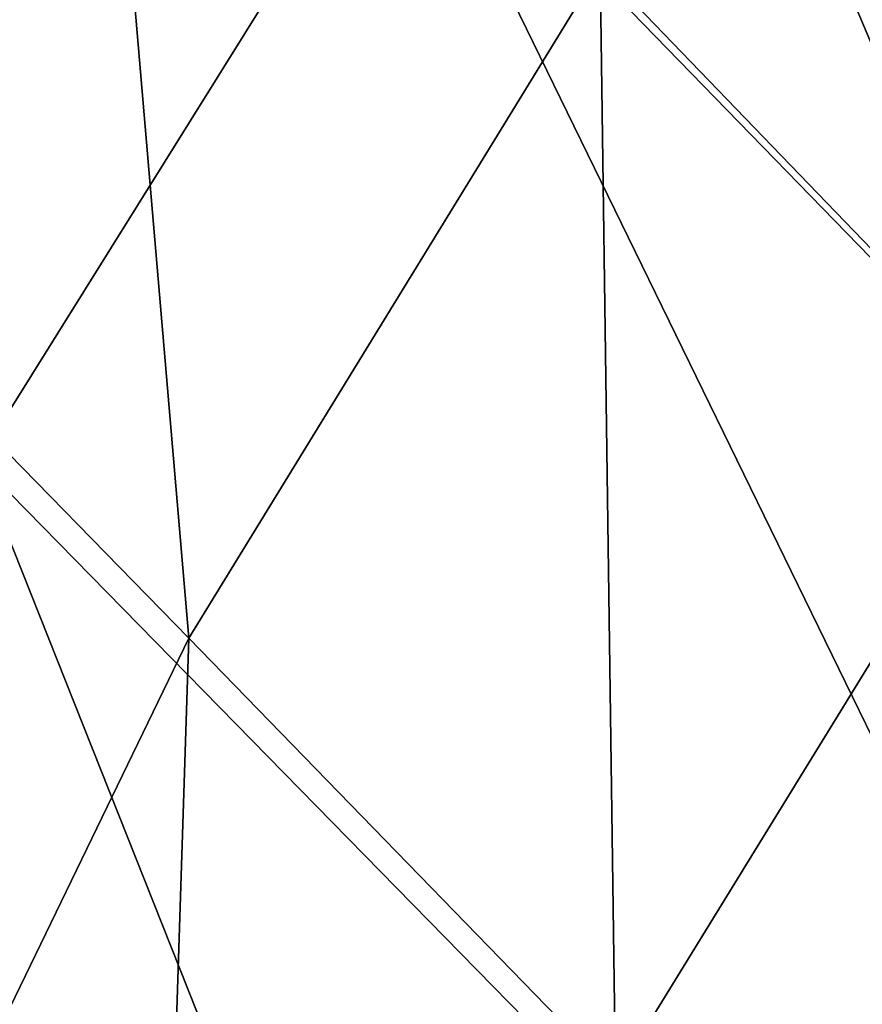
# Model space of a CAD drawing. Header units: millimetres. Extents: x 2387 to 13955, y -4964 to 364.
# Tile 954 of 1056: x 4440 to 4451, y 220 to 233. Entities that reach past the tile are written whole.
import ezdxf

# ---------------------------------------------------------------- set-up
doc = ezdxf.new("R2010")
doc.units = ezdxf.units.MM
doc.header["$MEASUREMENT"] = 0
doc.layers.add('Predefinito', color=7, linetype='Continuous', true_color=0x000000)

# ---------------------------------------------------------------- blocks, each defined once
blk = doc.blocks.new('Blocco 08')
at = {"layer": 'Predefinito'}
for points in [[(-514.198, -25.288, 730.022), (-492.351, -45.963, 607.748), (-497.886, -54.836, 607.606)], [(-501.815, -50.314, 1232.511), (-496.478, -41.559, 1232.578), (-503.164, -34.708, 1232.3)], [(-467.268, -58.655, 485.67), (-486.86, -38.474, 607.947), (-485.719, -37.084, 607.912)], [(-467.109, -59.664, 485.899), (-486.99, -39.495, 608.139), (-486.86, -38.474, 607.947)], [(-486.86, -38.474, 607.947), (-467.268, -58.655, 485.67), (-467.109, -59.664, 485.899)], [(-469.29, -60.736, 485.531), (-488.804, -40.578, 607.83), (-487.682, -39.403, 607.925)], [(-487.682, -39.403, 607.925), (-468.083, -59.574, 485.646), (-469.29, -60.736, 485.531)], [(-468.083, -59.574, 485.646), (-487.682, -39.403, 607.925), (-487.029, -39.54, 608.139)], [(-486.99, -39.495, 608.139), (-467.109, -59.664, 485.899), (-466.74, -60.09, 486.059)], [(-466.74, -60.09, 486.059), (-486.81, -39.925, 608.274), (-486.99, -39.495, 608.139)], [(-487.029, -39.54, 608.139), (-467.148, -59.709, 485.898), (-468.083, -59.574, 485.646)], [(-467.148, -59.709, 485.898), (-487.029, -39.54, 608.139), (-486.81, -39.925, 608.274)], [(-486.81, -39.925, 608.274), (-466.74, -60.09, 486.059), (-467.148, -59.709, 485.898)], [(-470.29, -62.156, 485.508), (-489.816, -42.011, 607.813), (-488.804, -40.578, 607.83)], [(-488.804, -40.578, 607.83), (-469.29, -60.736, 485.531), (-470.29, -62.156, 485.508)], [(-496.478, -41.559, 1232.578), (-501.815, -50.314, 1232.511), (-495.15, -57.137, 1232.214)], [(-495.15, -57.137, 1232.214), (-489.807, -48.428, 1232.313), (-496.478, -41.559, 1232.578)], [(-470.604, -62.791, 485.528), (-490.134, -42.651, 607.831), (-489.816, -42.011, 607.813)], [(-489.816, -42.011, 607.813), (-470.29, -62.156, 485.508), (-470.604, -62.791, 485.528)], [(-470.642, -62.988, 485.547), (-490.172, -42.85, 607.848), (-490.134, -42.651, 607.831)], [(-490.134, -42.651, 607.831), (-470.604, -62.791, 485.528), (-470.642, -62.988, 485.547)], [(-472.791, -66.077, 485.421), (-492.351, -45.963, 607.748), (-490.344, -42.96, 607.826)], [(-470.811, -63.097, 485.522), (-490.344, -42.96, 607.826), (-490.172, -42.85, 607.848)], [(-490.344, -42.96, 607.826), (-470.811, -63.097, 485.522), (-472.791, -66.077, 485.421)], [(-490.172, -42.85, 607.848), (-470.642, -62.988, 485.547), (-470.811, -63.097, 485.522)], [(-486.31, -43.141, 1232.458), (-487.343, -44.539, 1232.386), (-481.804, -50.294, 1231.823)], [(-487.343, -44.539, 1232.386), (-487.764, -45.103, 1232.244), (-482.231, -50.853, 1231.679)], [(-482.231, -50.853, 1231.679), (-481.804, -50.294, 1231.823), (-487.343, -44.539, 1232.386)], [(-487.764, -45.103, 1232.244), (-487.874, -45.254, 1232.153), (-482.344, -51.003, 1231.587)], [(-482.344, -51.003, 1231.587), (-482.231, -50.853, 1231.679), (-487.764, -45.103, 1232.244)], [(-487.874, -45.254, 1232.153), (-487.975, -45.416, 1232.237), (-482.442, -51.166, 1231.671)], [(-482.442, -51.166, 1231.671), (-482.344, -51.003, 1231.587), (-487.874, -45.254, 1232.153)], [(-487.975, -45.416, 1232.237), (-489.807, -48.428, 1232.313), (-484.274, -54.167, 1231.739)], [(-484.274, -54.167, 1231.739), (-482.442, -51.166, 1231.671), (-487.975, -45.416, 1232.237)], [(-478.241, -74.885, 485.25), (-497.886, -54.836, 607.606), (-492.351, -45.963, 607.748)], [(-492.351, -45.963, 607.748), (-472.791, -66.077, 485.421), (-478.241, -74.885, 485.25)], [(-489.807, -48.428, 1232.313), (-495.15, -57.137, 1232.214), (-489.607, -62.838, 1231.624)], [(-489.607, -62.838, 1231.624), (-484.274, -54.167, 1231.739), (-489.807, -48.428, 1232.313)], [(-501.32, -69.877, 1232.102), (-495.15, -57.137, 1232.214), (-501.815, -50.314, 1232.511)], [(-484.274, -54.167, 1231.739), (-489.607, -62.838, 1231.624), (-486.281, -66.264, 1231.02)], [(-484.792, -87.825, 485.146), (-504.653, -67.836, 607.51), (-497.886, -54.836, 607.606)], [(-497.886, -54.836, 607.606), (-478.241, -74.885, 485.25), (-484.792, -87.825, 485.146)], [(-495.15, -57.137, 1232.214), (-501.32, -69.877, 1232.102), (-495.741, -75.518, 1231.503)], [(-495.741, -75.518, 1231.503), (-489.607, -62.838, 1231.624), (-495.15, -57.137, 1232.214)]]:
    blk.add_3dface(points, dxfattribs=at)

msp = doc.modelspace()

# ---------------------------------------------------------------- block references
at = {"layer": 'Predefinito'}
msp.add_blockref('Blocco 08', (4937.65, 282.162), dxfattribs=at)

doc.saveas('drawing.dxf')
